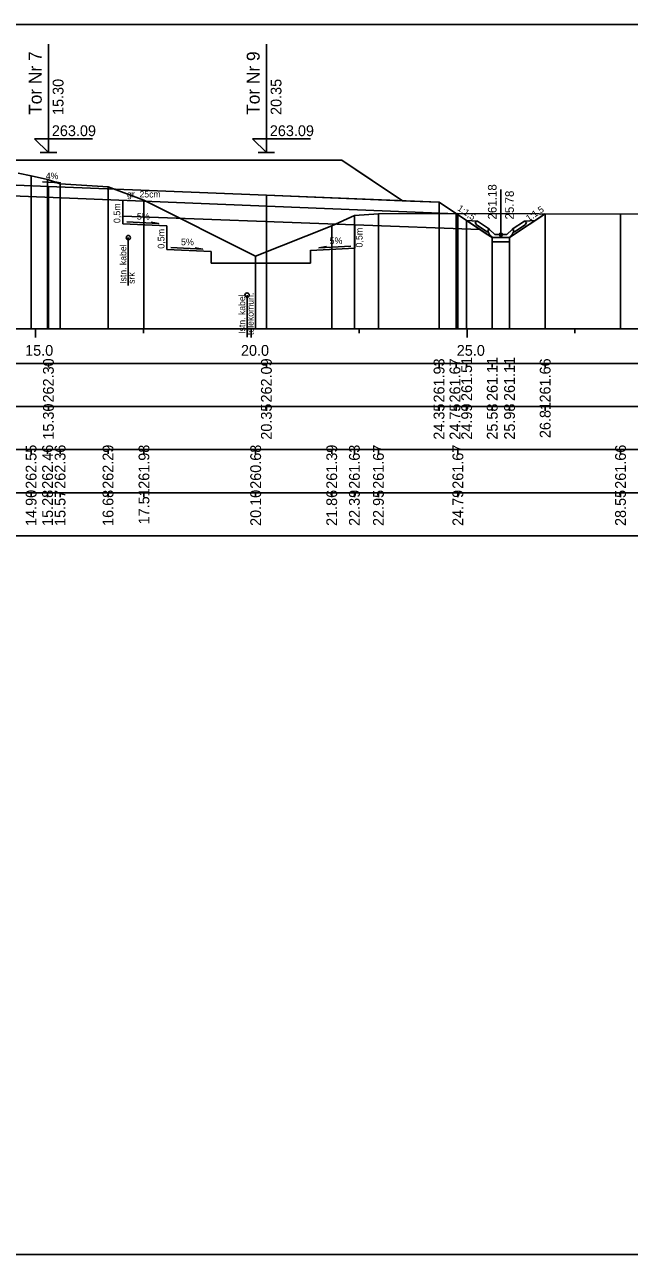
# Model space of a CAD drawing. Extents: x 6516023 to 6560129, y 5513077 to 5529206.
# Drawn here: x 6519427.96 to 6519441.97, y 5514551.66 to 5514580.16 of the extents above; entities that cross this region are included whole.
import ezdxf

# ---------------------------------------------------------------- set-up
doc = ezdxf.new("R2010")
doc.units = 0
for name, color, linetype in [('IR_default', 7, 'Continuous'), ('TOR_PRZEK_P-kable', 7, 'Continuous'), ('TOR_PRZEK_P-komponent', 7, 'Continuous'), ('TOR_PRZEK_P-odwodnienie', 7, 'Continuous'), ('TOR_PRZEK_P-opisy', 7, 'Continuous'), ('TOR_PRZEK_P-schodkowanie+wymiana', 7, 'Continuous'), ('TOR_PRZEK_P-tabelka istniejace', 7, 'Continuous'), ('TOR_PRZEK_P-tabelka projektowane', 7, 'Continuous'), ('TOR_PRZEK_P-teren istniejacy', 7, 'Continuous'), ('TOR_PRZEK_P-tory projektowane', 7, 'Continuous'), ('TOR_PRZEK_P-uklad odniesienia', 7, 'Continuous'), ('TOR_PRZEK_P-warstwa ochronna I', 7, 'Continuous'), ('TOR_PRZEK_P-warstwa ochronna II', 7, 'Continuous'), ('TOR_PS_T-skarpy projektowane', 7, 'Continuous'), ('TOR_RAMKI-ramka+tabelka 1', 7, 'Continuous')]:
    doc.layers.add(name, color=color, linetype=linetype)

msp = doc.modelspace()

# ---------------------------------------------------------------- linework, layer by layer
at = {"layer": 'IR_default'}
msp.add_lwpolyline([(6519426.763, 5514577.012), (6519430.263, 5514577.012), (6519430.602, 5514577.012), (6519431.813, 5514577.012), (6519434.548, 5514577.012), (6519435.313, 5514577.012), (6519435.621, 5514576.807), (6519436.72, 5514576.074), (6519436.904, 5514576.067), (6519437.563, 5514576.04), (6519437.702, 5514575.947), (6519438.201, 5514575.615), (6519438.203, 5514575.615), (6519438.203, 5514575.615), (6519438.659, 5514575.311), (6519438.796, 5514575.219), (6519439.109, 5514575.219), (6519439.196, 5514575.219), (6519439.654, 5514575.524), (6519439.781, 5514575.609), (6519439.952, 5514575.723), (6519440.022, 5514575.77)], dxfattribs=at)
at = {"layer": 'TOR_PRZEK_P-kable'}
for p, q in [((6519430.365, 5514575.221), (6519430.365, 5514574.112)), ((6519433.117, 5514573.888), (6519433.117, 5514572.914))]:
    msp.add_line(p, q, dxfattribs=at)
for centre in [(6519430.365, 5514575.221), (6519433.117, 5514573.888)]:
    msp.add_circle(centre, 0.05, dxfattribs=at)
at = {"layer": 'TOR_PRZEK_P-komponent'}
msp.add_lwpolyline([(6519426.763, 5514577.012), (6519430.263, 5514577.012), (6519431.813, 5514577.012), (6519435.313, 5514577.012), (6519436.72, 5514576.074), (6519433.563, 5514576.2), (6519428.513, 5514576.402), (6519427.763, 5514576.432)], dxfattribs=at)
at = {"layer": 'TOR_PRZEK_P-odwodnienie'}
for p, q in [((6519438.996, 5514575.289), (6519438.996, 5514576.333)), ((6519438.732, 5514575.415), (6519438.451, 5514575.602)), ((6519439.261, 5514575.415), (6519439.541, 5514575.602)), ((6519438.687, 5514575.348), (6519438.426, 5514575.523)), ((6519438.698, 5514575.365), (6519438.687, 5514575.348)), ((6519438.689, 5514575.384), (6519438.736, 5514575.408)), ((6519438.732, 5514575.415), (6519438.723, 5514575.403)), ((6519438.856, 5514575.289), (6519438.736, 5514575.408)), ((6519439.136, 5514575.289), (6519439.256, 5514575.408)), ((6519439.256, 5514575.408), (6519439.304, 5514575.384)), ((6519439.261, 5514575.415), (6519439.269, 5514575.403)), ((6519439.294, 5514575.365), (6519439.305, 5514575.348)), ((6519439.305, 5514575.348), (6519439.566, 5514575.523)), ((6519438.806, 5514575.219), (6519439.186, 5514575.219)), ((6519438.856, 5514575.289), (6519439.136, 5514575.289))]:
    msp.add_line(p, q, dxfattribs=at)
for points in [[(6519438.205, 5514575.614), (6519438.451, 5514575.602)], [(6519438.401, 5514575.575), (6519438.451, 5514575.602)], [(6519439.788, 5514575.614), (6519439.541, 5514575.602)], [(6519439.591, 5514575.575), (6519439.541, 5514575.602)], [(6519438.401, 5514575.575), (6519438.426, 5514575.523)], [(6519438.723, 5514575.403), (6519438.688, 5514575.384)], [(6519438.688, 5514575.384), (6519438.698, 5514575.365)], [(6519438.736, 5514575.289), (6519438.689, 5514575.384)], [(6519439.256, 5514575.289), (6519439.304, 5514575.384)], [(6519439.269, 5514575.403), (6519439.304, 5514575.384)], [(6519439.304, 5514575.384), (6519439.294, 5514575.365)], [(6519439.591, 5514575.575), (6519439.566, 5514575.523)], [(6519438.806, 5514575.219), (6519438.736, 5514575.289)], [(6519439.196, 5514575.219), (6519438.796, 5514575.219), (6519438.796, 5514575.119), (6519439.196, 5514575.119), (6519439.196, 5514575.219)], [(6519439.186, 5514575.219), (6519439.256, 5514575.289)], [(6519439.196, 5514575.219), (6519439.196, 5514575.22), (6519439.196, 5514575.219), (6519439.196, 5514575.219), (6519439.196, 5514575.219), (6519439.197, 5514575.219), (6519439.196, 5514575.219), (6519439.197, 5514575.22)]]:
    msp.add_lwpolyline(points, dxfattribs=at)
msp.add_circle((6519438.996, 5514575.289), 0.035, dxfattribs=at)
at = {"layer": 'TOR_PRZEK_P-opisy'}
msp.add_lwpolyline([(6519428.374, 5514576.51), (6519428.792, 5514576.49), (6519428.624, 5514576.519)], dxfattribs=at)
at = {"layer": 'TOR_PRZEK_P-schodkowanie+wymiana'}
for p, q in [((6519430.237, 5514576.084), (6519430.237, 5514575.54)), ((6519430.237, 5514575.54), (6519431.26, 5514575.489)), ((6519431.26, 5514575.489), (6519431.26, 5514574.946)), ((6519431.26, 5514574.946), (6519432.283, 5514574.895)), ((6519432.283, 5514574.895), (6519432.283, 5514574.624)), ((6519435.609, 5514574.974), (6519434.586, 5514574.923)), ((6519434.586, 5514574.927), (6519434.586, 5514574.628)), ((6519432.283, 5514574.624), (6519434.586, 5514574.628))]:
    msp.add_line(p, q, dxfattribs=at)
for points in [[(6519435.602, 5514575.517), (6519430.237, 5514575.715)], [(6519438.51, 5514575.41), (6519435.609, 5514575.517), (6519435.609, 5514574.974)]]:
    msp.add_lwpolyline(points, dxfattribs=at)
at = {"layer": 'TOR_PRZEK_P-tabelka istniejace'}
for p, q in [((6519428.112, 5514570.206), (6519428.112, 5514570.306)), ((6519428.494, 5514570.206), (6519428.494, 5514570.306)), ((6519428.784, 5514570.206), (6519428.784, 5514570.306)), ((6519429.894, 5514570.206), (6519429.894, 5514570.306)), ((6519430.727, 5514570.206), (6519430.727, 5514570.306)), ((6519433.315, 5514570.206), (6519433.315, 5514570.306)), ((6519435.077, 5514570.206), (6519435.077, 5514570.306)), ((6519435.602, 5514570.206), (6519435.602, 5514570.306)), ((6519436.159, 5514570.206), (6519436.159, 5514570.306)), ((6519438, 5514570.206), (6519438, 5514570.306)), ((6519441.768, 5514570.206), (6519441.768, 5514570.306)), ((6519362.163, 5514569.306), (6519455.963, 5514569.306)), ((6519428.112, 5514569.206), (6519428.112, 5514569.306)), ((6519428.494, 5514569.206), (6519428.494, 5514569.306)), ((6519428.784, 5514569.206), (6519428.784, 5514569.306)), ((6519429.894, 5514569.206), (6519429.894, 5514569.306)), ((6519430.727, 5514569.206), (6519430.727, 5514569.306)), ((6519433.315, 5514569.206), (6519433.315, 5514569.306)), ((6519435.077, 5514569.206), (6519435.077, 5514569.306)), ((6519435.602, 5514569.206), (6519435.602, 5514569.306)), ((6519436.159, 5514569.206), (6519436.159, 5514569.306)), ((6519438, 5514569.206), (6519438, 5514569.306)), ((6519441.768, 5514569.206), (6519441.768, 5514569.306))]:
    msp.add_line(p, q, dxfattribs=at)
for points in [[(6519428.112, 5514576.655), (6519428.112, 5514573.306), (6519428.112, 5514573.176), (6519428.112, 5514573.106)], [(6519428.494, 5514576.568), (6519428.494, 5514573.306), (6519428.494, 5514573.176), (6519428.494, 5514573.106)], [(6519428.784, 5514576.466), (6519428.784, 5514573.306), (6519428.784, 5514573.176), (6519428.784, 5514573.106)], [(6519429.894, 5514576.395), (6519429.894, 5514573.306), (6519429.894, 5514573.176), (6519429.894, 5514573.106)], [(6519430.727, 5514576.088), (6519430.727, 5514573.306), (6519430.727, 5514573.176), (6519430.727, 5514573.106)], [(6519435.602, 5514575.731), (6519435.602, 5514573.306), (6519435.602, 5514573.176), (6519435.602, 5514573.106)], [(6519436.159, 5514575.772), (6519436.159, 5514573.306), (6519436.159, 5514573.176), (6519436.159, 5514573.106)], [(6519438, 5514575.776), (6519438, 5514573.306), (6519438, 5514573.176), (6519438, 5514573.106)], [(6519441.768, 5514575.764), (6519441.768, 5514573.306), (6519441.768, 5514573.176), (6519441.768, 5514573.106)], [(6519435.077, 5514575.495), (6519435.077, 5514573.306), (6519435.077, 5514573.176), (6519435.077, 5514573.106)], [(6519433.315, 5514574.789), (6519433.315, 5514573.306), (6519433.315, 5514573.176), (6519433.315, 5514573.106)]]:
    msp.add_lwpolyline(points, dxfattribs=at)
msp.add_lwpolyline([(6519362.163, 5514570.306), (6519362.163, 5514568.306), (6519455.963, 5514568.306), (6519455.963, 5514570.306)], close=True, dxfattribs=at)
at = {"layer": 'TOR_PRZEK_P-tabelka projektowane'}
for p, q in [((6519428.513, 5514572.206), (6519428.513, 5514572.306)), ((6519433.563, 5514572.206), (6519433.563, 5514572.306)), ((6519437.563, 5514572.206), (6519437.563, 5514572.306)), ((6519437.963, 5514572.206), (6519437.963, 5514572.306)), ((6519438.203, 5514572.206), (6519438.203, 5514572.306)), ((6519438.796, 5514572.206), (6519438.796, 5514572.306)), ((6519439.196, 5514572.206), (6519439.196, 5514572.306)), ((6519440.022, 5514572.206), (6519440.022, 5514572.306)), ((6519362.163, 5514571.306), (6519455.963, 5514571.306)), ((6519428.513, 5514571.206), (6519428.513, 5514571.306)), ((6519433.563, 5514571.206), (6519433.563, 5514571.306)), ((6519437.563, 5514571.206), (6519437.563, 5514571.306)), ((6519437.963, 5514571.206), (6519437.963, 5514571.306)), ((6519438.203, 5514571.206), (6519438.203, 5514571.306)), ((6519438.796, 5514571.206), (6519438.796, 5514571.306)), ((6519439.196, 5514571.206), (6519439.196, 5514571.306)), ((6519440.022, 5514571.206), (6519440.022, 5514571.306))]:
    msp.add_line(p, q, dxfattribs=at)
for points in [[(6519428.513, 5514576.402), (6519428.513, 5514573.306), (6519428.513, 5514573.176), (6519428.513, 5514573.106)], [(6519433.563, 5514576.2), (6519433.563, 5514573.306), (6519433.563, 5514573.176), (6519433.563, 5514573.106)], [(6519437.563, 5514576.04), (6519437.563, 5514573.306), (6519437.563, 5514573.176), (6519437.563, 5514573.106)], [(6519437.963, 5514575.774), (6519437.963, 5514573.306), (6519437.963, 5514573.176), (6519437.963, 5514573.106)], [(6519438.203, 5514575.615), (6519438.203, 5514573.306), (6519438.203, 5514573.176), (6519438.203, 5514573.106)], [(6519440.022, 5514575.77), (6519440.022, 5514573.306), (6519440.022, 5514573.176), (6519440.022, 5514573.106)], [(6519438.796, 5514575.219), (6519438.796, 5514573.306), (6519438.796, 5514573.176), (6519438.796, 5514573.106)], [(6519439.196, 5514575.219), (6519439.196, 5514573.306), (6519439.196, 5514573.176), (6519439.196, 5514573.106)]]:
    msp.add_lwpolyline(points, dxfattribs=at)
msp.add_lwpolyline([(6519362.163, 5514572.306), (6519362.163, 5514570.306), (6519455.963, 5514570.306), (6519455.963, 5514572.306)], close=True, dxfattribs=at)
at = {"layer": 'TOR_PRZEK_P-teren istniejacy'}
msp.add_lwpolyline([(6519427.812, 5514576.711), (6519428.112, 5514576.655), (6519428.494, 5514576.568), (6519428.784, 5514576.466), (6519429.894, 5514576.395), (6519430.727, 5514576.088), (6519433.315, 5514574.789), (6519435.077, 5514575.495), (6519435.602, 5514575.731), (6519436.159, 5514575.772), (6519438, 5514575.776), (6519441.768, 5514575.764), (6519442.873, 5514575.768), (6519443.19, 5514575.766), (6519443.238, 5514575.761), (6519443.521, 5514575.698), (6519444.027, 5514575.417), (6519446.936, 5514575.523), (6519449.262, 5514575.696), (6519449.905, 5514575.708), (6519455.963, 5514575.76)], dxfattribs=at)
at = {"layer": 'TOR_PRZEK_P-tory projektowane'}
for p, q in [((6519428.513, 5514578.07), (6519428.513, 5514579.702)), ((6519433.563, 5514578.07), (6519433.563, 5514579.702)), ((6519428.513, 5514578.07), (6519428.513, 5514577.192)), ((6519433.563, 5514578.07), (6519433.563, 5514577.192)), ((6519428.513, 5514577.192), (6519428.194, 5514577.512)), ((6519428.194, 5514577.512), (6519429.538, 5514577.512)), ((6519433.563, 5514577.192), (6519433.244, 5514577.512)), ((6519433.244, 5514577.512), (6519434.588, 5514577.512)), ((6519428.321, 5514577.192), (6519428.705, 5514577.192)), ((6519433.371, 5514577.192), (6519433.755, 5514577.192))]:
    msp.add_line(p, q, dxfattribs=at)
at = {"layer": 'TOR_PRZEK_P-uklad odniesienia'}
for p, q in [((6519365.963, 5514573.106), (6519455.963, 5514573.106)), ((6519428.213, 5514572.906), (6519428.213, 5514573.106)), ((6519430.713, 5514573.006), (6519430.713, 5514573.106)), ((6519433.213, 5514572.906), (6519433.213, 5514573.106)), ((6519435.713, 5514573.006), (6519435.713, 5514573.106)), ((6519438.213, 5514572.906), (6519438.213, 5514573.106)), ((6519440.713, 5514573.006), (6519440.713, 5514573.106))]:
    msp.add_line(p, q, dxfattribs=at)
at = {"layer": 'TOR_PRZEK_P-warstwa ochronna I'}
msp.add_lwpolyline([(6519416.411, 5514575.808), (6519426.138, 5514576.197), (6519426.138, 5514576.247), (6519437.963, 5514575.774)], dxfattribs=at)
at = {"layer": 'TOR_PRZEK_P-warstwa ochronna II'}
msp.add_lwpolyline([(6519399.354, 5514575.503), (6519400.317, 5514575.493), (6519401.39, 5514574.778), (6519401.79, 5514574.778), (6519404.713, 5514576.239), (6519408.713, 5514576.399), (6519409.463, 5514576.429), (6519411.015, 5514576.429), (6519412.463, 5514576.434), (6519413.213, 5514576.404), (6519415.809, 5514576.3), (6519416.41, 5514576.108), (6519419.013, 5514576.212), (6519423.763, 5514576.402), (6519424.513, 5514576.432), (6519426.138, 5514576.497), (6519427.763, 5514576.432), (6519428.513, 5514576.402), (6519433.563, 5514576.2), (6519437.563, 5514576.04), (6519438.203, 5514575.615), (6519438.796, 5514575.219), (6519439.196, 5514575.219), (6519440.022, 5514575.77)], dxfattribs=at)
at = {"layer": 'TOR_PS_T-skarpy projektowane'}
for points in [[(6519430.33, 5514575.585), (6519431.065, 5514575.545), (6519430.892, 5514575.576)], [(6519435.516, 5514575.019), (6519434.78, 5514574.979), (6519434.953, 5514575.01)], [(6519431.353, 5514574.991), (6519432.088, 5514574.951), (6519431.915, 5514574.982)]]:
    msp.add_lwpolyline(points, dxfattribs=at)
at = {"layer": 'TOR_RAMKI-ramka+tabelka 1'}
msp.add_lwpolyline([(6519359.513, 5514580.156), (6519607.013, 5514580.156), (6519607.013, 5514551.656), (6519359.513, 5514551.656)], close=True, dxfattribs=at)

# ---------------------------------------------------------------- texts
at = {"layer": 'TOR_PRZEK_P-kable'}
for s, height, p in [('Istn. kabel', 0.14999, (6519430.32, 5514574.148)), ('srk', 0.15, (6519430.514, 5514574.148)), ('Istn. kabel', 0.14999, (6519433.073, 5514572.99)), ('telekomun.', 0.15, (6519433.267, 5514572.962))]:
    msp.add_text(s, height=height, rotation=90.0511, dxfattribs=at).set_placement(p)
at = {"layer": 'TOR_PRZEK_P-odwodnienie'}
for s, p in [('261.18', (6519438.896, 5514575.639)), ('25.78', (6519439.296, 5514575.639))]:
    msp.add_text(s, height=0.2, rotation=90, dxfattribs=at).set_placement(p)
at = {"layer": 'TOR_PRZEK_P-opisy'}
for s, rotation, p in [('4%', 359.8485, (6519428.453, 5514576.575)), ('1:1,5', 325.9299, (6519437.975, 5514575.865)), ('1:1,5', 34.0701, (6519439.64, 5514575.589))]:
    msp.add_text(s, height=0.15, rotation=rotation, dxfattribs=at).set_placement(p)
at = {"layer": 'TOR_PRZEK_P-schodkowanie+wymiana'}
for p in [(6519430.179, 5514575.556), (6519431.202, 5514574.962), (6519435.791, 5514574.99)]:
    msp.add_text('0,5m', height=0.1545, rotation=90, dxfattribs=at).set_placement(p)
at = {"layer": 'TOR_PRZEK_P-tabelka istniejace'}
for s, p in [('262.55', (6519428.237, 5514569.397)), ('262.46', (6519428.619, 5514569.398)), ('262.36', (6519428.909, 5514569.398)), ('262.29', (6519430.019, 5514569.398)), ('261.98', (6519430.852, 5514569.398)), ('260.68', (6519433.44, 5514569.398)), ('261.39', (6519435.202, 5514569.398)), ('261.63', (6519435.727, 5514569.398)), ('261.67', (6519436.284, 5514569.398)), ('261.67', (6519438.125, 5514569.398)), ('261.66', (6519441.893, 5514569.398)), ('14.90', (6519428.237, 5514568.538)), ('15.28', (6519428.619, 5514568.538)), ('15.57', (6519428.909, 5514568.538)), ('16.68', (6519430.019, 5514568.538)), ('17.51', (6519430.852, 5514568.573)), ('20.10', (6519433.44, 5514568.538)), ('21.86', (6519435.202, 5514568.538)), ('22.39', (6519435.727, 5514568.538)), ('22.95', (6519436.284, 5514568.537)), ('24.79', (6519438.125, 5514568.538)), ('28.55', (6519441.893, 5514568.537))]:
    msp.add_text(s, height=0.25, rotation=90, dxfattribs=at).set_placement(p)
at = {"layer": 'TOR_PRZEK_P-tabelka projektowane'}
for s, p in [('262.30', (6519428.638, 5514571.398)), ('262.09', (6519433.688, 5514571.398)), ('261.93', (6519437.688, 5514571.398)), ('261.67', (6519438.057, 5514571.398)), ('261.51', (6519438.328, 5514571.433)), ('261.11', (6519438.921, 5514571.433)), ('261.11', (6519439.321, 5514571.433)), ('261.66', (6519440.147, 5514571.398)), ('15.30', (6519428.638, 5514570.538)), ('20.35', (6519433.688, 5514570.537)), ('24.35', (6519437.688, 5514570.537)), ('24.75', (6519438.057, 5514570.537)), ('24.99', (6519438.328, 5514570.538)), ('25.58', (6519438.921, 5514570.538)), ('25.98', (6519439.321, 5514570.538)), ('26.81', (6519440.147, 5514570.573))]:
    msp.add_text(s, height=0.25, rotation=90, dxfattribs=at).set_placement(p)
at = {"layer": 'TOR_PRZEK_P-tory projektowane'}
for s, height, p in [('Tor Nr 7', 0.3, (6519428.358, 5514578.064)), ('Tor Nr 9', 0.3, (6519433.408, 5514578.064)), ('15.30', 0.25, (6519428.863, 5514578.062)), ('20.35', 0.25, (6519433.913, 5514578.062))]:
    msp.add_text(s, height=height, rotation=90, dxfattribs=at).set_placement(p)
for p in [(6519428.593, 5514577.572), (6519433.643, 5514577.572)]:
    msp.add_text('263.09', height=0.25, dxfattribs=at).set_placement(p)
at = {"layer": 'TOR_PRZEK_P-uklad odniesienia'}
for s, p in [('15.0', (6519427.974, 5514572.481)), ('20.0', (6519432.974, 5514572.481)), ('25.0', (6519437.974, 5514572.481))]:
    msp.add_text(s, height=0.25, dxfattribs=at).set_placement(p)
at = {"layer": 'TOR_PRZEK_P-warstwa ochronna I'}
msp.add_text('gr. 25cm', height=0.15, dxfattribs=at).set_placement((6519430.334, 5514576.15))
at = {"layer": 'TOR_PS_T-skarpy projektowane'}
for p in [(6519430.562, 5514575.636), (6519431.585, 5514575.042), (6519435.027, 5514575.07)]:
    msp.add_text('5%', height=0.1545, dxfattribs=at).set_placement(p)

doc.saveas('drawing.dxf')
